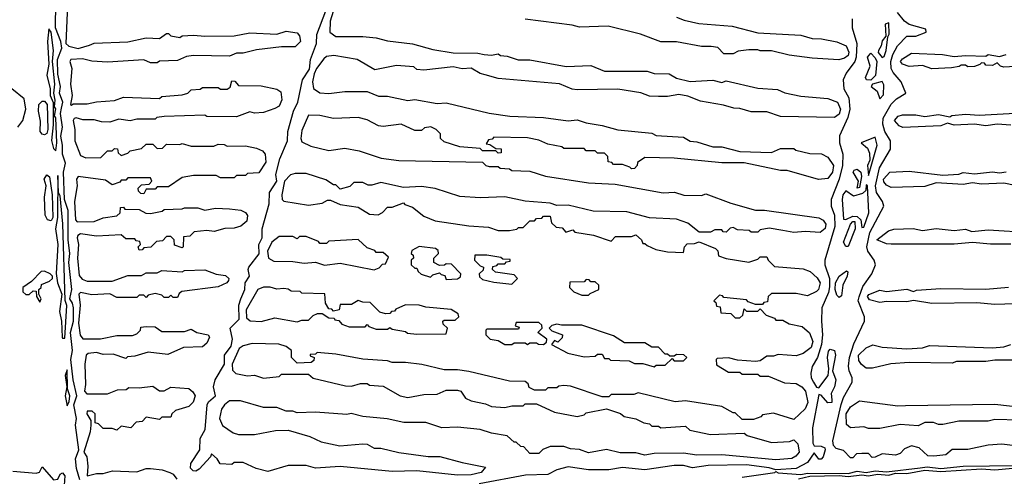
# Model space of a CAD drawing. Extents: x 2737310 to 2869991, y 870230 to 1012730.
# Tile 282 of 479: x 2766865 to 2771227, y 959478 to 961501. Entities that reach past the tile are written whole.
import ezdxf

# ---------------------------------------------------------------- set-up
doc = ezdxf.new("R2010")
doc.units = 0

msp = doc.modelspace()

# ---------------------------------------------------------------- linework, layer by layer
at = {"layer": '0CON02XD'}
for points in [[(2768865, 959484.2), (2768805, 959483.1), (2768625, 959502.5), (2768515, 959499.4), (2768285, 959521.2), (2768175, 959513.8), (2768135, 959526.2), (2768055, 959526.7), (2767965, 959500), (2767913, 959513), (2767855, 959540), (2767815, 959540), (2767805, 959530), (2767753, 959533), (2767740, 959555), (2767715, 959577.5), (2767710, 959565), (2767659.7, 959510.3), (2767645, 959500.8), (2767633.2, 959503.2), (2767622.5, 959515), (2767622.9, 959535), (2767664, 959595), (2767664.4, 959645), (2767687.1, 959685), (2767696.5, 959795), (2767702.2, 959807.8), (2767732, 959835), (2767724.4, 959875), (2767731.5, 959905), (2767772.5, 959975), (2767773.1, 960015), (2767802, 960055), (2767808, 960085), (2767798.2, 960135), (2767838, 960175), (2767835.8, 960235.8), (2767845.6, 960265), (2767862.5, 960305), (2767864.3, 960335), (2767882.9, 960365), (2767877.5, 960395), (2767881.1, 960405), (2767926, 960464), (2767924.4, 960505), (2767940, 960535), (2767939.4, 960575), (2767970, 960685), (2767972.2, 960735), (2768004, 960785), (2767999.4, 960815), (2768018.1, 960885), (2768051.4, 960965), (2768052.9, 961005), (2768078.9, 961095), (2768097.5, 961135), (2768117.8, 961235), (2768148.8, 961281.2), (2768153.1, 961325), (2768180, 961395), (2768181.9, 961435), (2768249.2, 961615)], [(2767132.1, 959462.1), (2767116.8, 959513.2), (2767113.3, 959555), (2767127.5, 959595), (2767113.3, 959705), (2767117.1, 959735), (2767104.5, 959795), (2767118.8, 959835), (2767101.8, 959905), (2767092.1, 959995), (2767099.2, 960035), (2767091.1, 960115), (2767103.8, 960165), (2767104, 960225), (2767100, 960245), (2767087.1, 960265), (2767096.2, 960305), (2767083.6, 960425), (2767088, 960465), (2767080, 960525), (2767080, 960655), (2767063.8, 960705), (2767059.5, 960825), (2767068, 960865), (2767054.6, 960904.6), (2767055.6, 960945.6), (2767047.3, 960985), (2767054.4, 961025), (2767046.9, 961085), (2767050.5, 961109.5), (2767056.7, 961135), (2767042.2, 961175), (2767045.7, 961205), (2767035, 961260), (2767033.6, 961325), (2767052.5, 961375), (2767047.5, 961405), (2767024.5, 961465), (2767025.8, 961575)], [(2767077.5, 961565), (2767070, 961395), (2767083, 961383), (2767125, 961373.3), (2767175, 961387.5), (2767195, 961397.5), (2767345, 961403.3), (2767425, 961420), (2767485, 961417.5), (2767515, 961440), (2767525, 961440), (2767535, 961430), (2767575, 961422.5), (2767585, 961430), (2767635, 961432.5), (2767685, 961427.5), (2767815, 961430), (2767885, 961442.5), (2768005, 961437.5), (2768045, 961450), (2768095, 961442.5), (2768105, 961430), (2768108.8, 961405), (2768085, 961380), (2768025, 961380), (2767915, 961366.7), (2767855, 961352.5), (2767825, 961352.5), (2767795, 961340), (2767635, 961342.5), (2767605, 961337.5), (2767565, 961320), (2767485, 961317.5), (2767475, 961310), (2767445, 961310), (2767415, 961322.5), (2767255, 961312.5), (2767185, 961317.5), (2767143, 961327), (2767092.5, 961325), (2767087.5, 961315), (2767096.7, 961285), (2767090, 961215), (2767097.5, 961165), (2767090, 961125), (2767095, 961122.5), (2767102.5, 961127.5), (2767165, 961127.5), (2767205, 961137.5), (2767285, 961142.5), (2767325, 961157.5), (2767485, 961152.5), (2767495, 961160), (2767585, 961167.5), (2767610, 961175), (2767625, 961190), (2767665, 961192.5), (2767675, 961200), (2767745, 961200), (2767755, 961192.5), (2767785, 961192.5), (2767798.3, 961201.7), (2767805, 961230), (2767818.3, 961228.3), (2767835, 961210), (2767935, 961207.5), (2768005, 961192.5), (2768021.7, 961181.7), (2768026.4, 961146.4), (2768015, 961117.5), (2767995, 961107.5), (2767945, 961090), (2767905, 961087.5), (2767885, 961092.5), (2767825, 961070), (2767695, 961072.5), (2767685, 961077.5), (2767505, 961072.5), (2767473, 961067), (2767465, 961060), (2767385, 961060), (2767355, 961052.5), (2767305, 961060), (2767265, 961047.5), (2767228.3, 961048.3), (2767195, 961057.5), (2767145, 961057.5), (2767115, 961066.2), (2767107, 961063), (2767102.5, 961055), (2767110, 961015), (2767110, 960965), (2767135, 960900), (2767158.3, 960888.3), (2767225, 960890), (2767255, 960920), (2767275, 960920), (2767285, 960930), (2767298.3, 960928.3), (2767301.7, 960911.7), (2767315, 960900), (2767345, 960910), (2767355, 960920), (2767405, 960930), (2767425, 960950), (2767455, 960950), (2767475, 960930), (2767498.3, 960931.7), (2767515, 960950), (2767575, 960947.5), (2767585, 960952.5), (2767625, 960940), (2767725, 960940), (2767745, 960950), (2767771.7, 960948.3), (2767785, 960940), (2767865, 960942.5), (2767915, 960932.5), (2767940.7, 960920.7), (2767953.3, 960905), (2767955, 960870), (2767925, 960822.5), (2767875, 960820), (2767865, 960810), (2767825, 960810), (2767815, 960800), (2767755, 960800), (2767735, 960810), (2767635, 960810), (2767585, 960802.5), (2767525, 960760), (2767475, 960760), (2767465, 960750), (2767425, 960750), (2767415, 960730), (2767401.7, 960731.7), (2767391.7, 960741.7), (2767390, 960755), (2767405, 960770), (2767438.3, 960771.7), (2767450, 960785), (2767445, 960800), (2767345, 960800), (2767335, 960790), (2767315, 960790), (2767308.3, 960781.7), (2767275, 960770), (2767245, 960790), (2767124.1, 960805.9), (2767117.5, 960795), (2767120, 960765), (2767108.8, 960695), (2767112.5, 960615), (2767120, 960605), (2767195, 960607.5), (2767235, 960622.5), (2767295, 960632.5), (2767310, 960645), (2767311.7, 960668.3), (2767325, 960670), (2767331.7, 960661.7), (2767395, 960660), (2767423.6, 960643.6), (2767445, 960642.5), (2767497, 960653), (2767505, 960660), (2767585, 960662.5), (2767595, 960667.5), (2767655, 960667.5), (2767685, 960657.5), (2767733.3, 960666.7), (2767795, 960663.3), (2767845, 960656.7), (2767865, 960646.7), (2767873.8, 960633.8), (2767871.2, 960608.8), (2767845, 960586.7), (2767815, 960577.5), (2767773.6, 960576.4), (2767727.5, 960562.5), (2767695, 960567.5), (2767638.3, 960561.7), (2767618.3, 960541.7), (2767591.7, 960538.3), (2767590, 960495), (2767585, 960490), (2767551.7, 960501.7), (2767550, 960525), (2767535, 960540), (2767515, 960540), (2767498.3, 960521.7), (2767471.7, 960518.3), (2767447, 960493), (2767415, 960490), (2767408.3, 960481.7), (2767395, 960480), (2767390, 960495), (2767400, 960505), (2767398.3, 960518.3), (2767381.7, 960521.7), (2767375, 960530), (2767335, 960530), (2767315, 960547.5), (2767205, 960542.5), (2767135, 960552.5), (2767122.5, 960545), (2767120, 960535), (2767126.2, 960505), (2767121.2, 960445), (2767128.3, 960368.3), (2767141.7, 960351.7), (2767165, 960342.5), (2767275, 960343.3), (2767345, 960367.5), (2767405, 960367.5), (2767425, 960380), (2767475, 960380), (2767495, 960390), (2767585, 960383.3), (2767595, 960390), (2767685, 960392.5), (2767735, 960373.3), (2767777.7, 960367.7), (2767791.2, 960355), (2767790, 960345), (2767782.5, 960335), (2767745, 960317.5), (2767583, 960297), (2767571.7, 960288.3), (2767565, 960270), (2767545, 960270), (2767535, 960280), (2767525, 960270), (2767505, 960270), (2767495, 960280), (2767465, 960287.5), (2767435, 960280), (2767425, 960270), (2767415, 960280), (2767395, 960280), (2767385, 960270), (2767295, 960270), (2767265, 960286.7), (2767185, 960282.5), (2767135, 960292.5), (2767127.5, 960285), (2767133, 960237), (2767126.4, 960156.4), (2767133.8, 960103.8), (2767145, 960087.5), (2767223, 960087), (2767295, 960102.5), (2767365, 960102.5), (2767385, 960110), (2767400, 960125), (2767401.7, 960138.3), (2767425, 960142.5), (2767465, 960140), (2767495, 960120), (2767595, 960120), (2767625, 960130), (2767650, 960115), (2767700, 960105), (2767706.7, 960095), (2767695, 960067.5), (2767675, 960052.5), (2767591.7, 960048.3), (2767521.7, 960018.3), (2767435, 960027.5), (2767375, 960010), (2767343, 960007), (2767335, 960000), (2767279.3, 960019.3), (2767235, 960017.5), (2767205, 960026.7), (2767168.3, 960021.7), (2767160, 960015), (2767153.8, 959975), (2767157.5, 959885), (2767152.5, 959855), (2767163, 959843), (2767255, 959843.3), (2767298.3, 959861.7), (2767337, 959863), (2767348.3, 959871.7), (2767395, 959870), (2767455, 959877.5), (2767485, 959857.5), (2767505, 959857.5), (2767535, 959872.5), (2767615, 959867.5), (2767633, 959853), (2767642.5, 959835), (2767633.6, 959806.4), (2767615, 959787.5), (2767555, 959770), (2767540, 959755), (2767535, 959740), (2767495, 959740), (2767485, 959730), (2767425, 959740), (2767408.3, 959721.7), (2767381.7, 959718.3), (2767357, 959693), (2767315, 959700), (2767295, 959682.5), (2767275, 959690), (2767235, 959690), (2767215, 959710), (2767200, 959715), (2767200, 959755), (2767187, 959767), (2767163.9, 959766.1), (2767162.5, 959755), (2767180, 959725), (2767180, 959705), (2767177.5, 959675), (2767150, 959585), (2767162.5, 959565), (2767167, 959523), (2767165, 959480), (2767205, 959490), (2767235, 959490), (2767277, 959503), (2767385, 959497.5), (2767425, 959512.5), (2767445, 959513.3), (2767496.4, 959506.4), (2767530, 959495), (2767545, 959487.5), (2767561.2, 959465)], [(2768253.4, 961536.6), (2768240.8, 961495), (2768238.8, 961445), (2768265, 961426.7), (2768385, 961426.2), (2768445, 961420), (2768495, 961406.7), (2768605, 961393.3), (2768695, 961368.8), (2768785, 961353.8), (2768895, 961353.3), (2768923.3, 961346.7)], [(2770555, 959560), (2770545, 959560), (2770515, 959592.5), (2770481.2, 959601.2), (2770470, 959615), (2770466.7, 959635), (2770504.2, 959795.8), (2770515, 959827.5), (2770553.3, 959895), (2770553.3, 959915), (2770538.8, 959945), (2770536.1, 959966.1), (2770540.8, 960005), (2770560, 960065), (2770607.5, 960165), (2770606.7, 960185), (2770580, 960255), (2770583.9, 960273.9), (2770600.3, 960319.7), (2770640, 960375), (2770656.7, 960415), (2770650, 960435), (2770622, 960475), (2770618, 960495), (2770631.3, 960558.7), (2770692.5, 960675), (2770687.5, 960695), (2770661.2, 960735), (2770655.8, 960765), (2770674.2, 960845), (2770723, 960927), (2770722.5, 960965), (2770698, 961005), (2770688.3, 961038.3), (2770690.6, 961065), (2770725, 961126.7), (2770749.3, 961150.7), (2770790, 961175), (2770770, 961225), (2770735, 961266.7), (2770726, 961285), (2770724.3, 961315), (2770733.2, 961346.8), (2770754.2, 961385.8), (2770795, 961427.5), (2770835, 961427.5), (2770880, 961445), (2770878.3, 961458.3), (2770805, 961480), (2770784.1, 961494.1), (2770753, 961533)], [(2769775, 961512.5), (2769808.3, 961498.3), (2769873.6, 961483.6), (2770021.7, 961471.7), (2770135, 961443.3), (2770325, 961432.5), (2770375, 961417.5), (2770416.4, 961416.4), (2770485, 961403.3), (2770526.7, 961385), (2770537.7, 961357.7), (2770535, 961342.5), (2770519.5, 961330.5), (2770493.6, 961323.6), (2770375, 961330), (2770273.6, 961343.6), (2770195, 961362.5), (2770145, 961362.5), (2770135, 961367.5), (2770095, 961367.5), (2770048.3, 961361.7), (2770025, 961350), (2769985, 961350), (2769957, 961377), (2769928.3, 961381.7), (2769885, 961382.5), (2769775, 961402.5), (2769705, 961402.5), (2769615, 961436.7), (2769471.7, 961471.7), (2769345, 961467.5), (2769313, 961477), (2769105, 961502.5)], [(2770552.5, 961505), (2770553.3, 961465), (2770574, 961395), (2770570.8, 961335)], [(2770685, 961333.3), (2770695, 961337.5), (2770703.8, 961365), (2770710, 961425), (2770717, 961437), (2770715, 961487.5), (2770698.3, 961481.7), (2770701.7, 961428.3), (2770685, 961407.5), (2770681.2, 961385), (2770668.8, 961365), (2770668, 961355), (2770685, 961333.3)], [(2767025, 960920), (2767030, 960955), (2767025.6, 961065.6), (2767020, 961075), (2767025.6, 961105.6), (2767020, 961115), (2767022.5, 961145), (2767016, 961175), (2767021.2, 961215), (2767011.2, 961315), (2767015.8, 961365), (2767005.5, 961445.5), (2766995, 961460), (2766988.8, 961405), (2766994, 961304), (2766986.2, 961255), (2767000, 961195), (2767000, 961165), (2767013.9, 961133.9), (2767014.3, 961035), (2767006.4, 960966.4), (2767015, 960930), (2767025, 960920)], [(2768923.3, 961346.7), (2768955, 961343.3), (2768985, 961350), (2768995, 961342.5), (2769025, 961340), (2769073.6, 961323.6), (2769125, 961322.5), (2769286.4, 961293.6), (2769395, 961297.5), (2769455, 961272.5), (2769645, 961272.5), (2769675, 961262.5), (2769741.7, 961261.7), (2769775, 961242.5), (2769835, 961227.5), (2769935, 961232.5), (2769975, 961222.5), (2769995, 961230), (2770135, 961197.5), (2770221.7, 961191.7), (2770255, 961177.5), (2770325, 961162.5), (2770445, 961152.5), (2770487.5, 961135), (2770501.2, 961105), (2770495, 961082.5), (2770475, 961067.5), (2770235, 961072.5), (2770175, 961092.5), (2770105, 961092.5), (2770055, 961107.5), (2770028.3, 961108.3), (2769983, 961123), (2769880.7, 961140.7), (2769825, 961162.5), (2769785, 961170), (2769735, 961160), (2769695, 961160), (2769655, 961162.5), (2769616.4, 961176.4), (2769515, 961192.5), (2769335, 961190), (2769313, 961193), (2769256.1, 961216.1), (2768985, 961240), (2768927, 961257), (2768905, 961262.5), (2768865, 961286.7), (2768825, 961282.5), (2768785, 961292.5), (2768655, 961277.5), (2768625, 961280), (2768611.7, 961291.7), (2768535, 961297.5), (2768438.3, 961278.3), (2768360, 961325), (2768257, 961343), (2768225, 961337.5), (2768212.3, 961327.7), (2768180, 961285), (2768169.5, 961260.5), (2768162.5, 961225), (2768166.1, 961196.1), (2768195, 961176.7), (2768235, 961173.8), (2768305, 961182.5), (2768405, 961182.5), (2768455, 961162.5), (2768495, 961162.5), (2768585, 961143.3), (2768615, 961147.5), (2768715, 961130), (2768755, 961132.5), (2768945, 961087.5), (2769037, 961073), (2769185, 961067.5), (2769295, 961053.3), (2769335, 961057.5), (2769375, 961043.3), (2769445, 961032.5), (2769515, 961013.3), (2769665, 960997.5), (2769685, 960987.5), (2769805, 960980), (2769835, 960963.3), (2769865, 960960), (2769935, 960937.5), (2769975, 960937.5), (2770055, 960917.5), (2770195, 960912.5), (2770235, 960930), (2770295, 960930), (2770303, 960923), (2770365, 960907.5), (2770417, 960907), (2770445, 960892.5), (2770470, 960855), (2770466.2, 960825), (2770445, 960797.5), (2770403.6, 960793.6), (2770265, 960832.5), (2770235, 960832.5), (2770075, 960867.5), (2769975, 960867.5), (2769765, 960887.5), (2769635, 960890), (2769601.7, 960868.3), (2769600, 960855), (2769588.3, 960841.7), (2769575, 960840), (2769568.3, 960848.3), (2769535, 960860), (2769495, 960860), (2769488.3, 960868.3), (2769471.7, 960871.7), (2769470, 960895), (2769455, 960910), (2769425, 960910), (2769415, 960920), (2769375, 960920), (2769365, 960930), (2769275, 960930), (2769267, 960937), (2769205, 960950), (2769165, 960967.5), (2769115, 960977.5), (2768965, 960980), (2768958.3, 960971.7), (2768941.7, 960968.3), (2768931.7, 960951.7), (2768948.3, 960948.3), (2768975, 960930), (2768998.3, 960928.3), (2768998.3, 960911.7), (2768985, 960910), (2768975, 960920), (2768915, 960920), (2768905, 960930), (2768815, 960937.5), (2768745, 960960), (2768730, 960975), (2768730, 960995), (2768710, 961015), (2768686.4, 961026.4), (2768658.3, 961021.7), (2768645, 961010), (2768615, 961010), (2768555, 961037.5), (2768475, 961027.5), (2768455, 961030), (2768405, 961057.5), (2768365, 961067.5), (2768255, 961062.5), (2768195, 961076.7), (2768145, 961077.5), (2768115, 961010), (2768110, 960975), (2768115, 960960), (2768155, 960940), (2768235, 960921.2), (2768305, 960932.5), (2768369.3, 960919.3), (2768467, 960887), (2768545, 960877.5), (2768915, 960870), (2768930, 960855), (2768945, 960850), (2768985, 960850), (2768993, 960843), (2769035, 960840), (2769045, 960832.5), (2769125, 960830), (2769195, 960807.5), (2769385, 960777.5), (2769503, 960773), (2769715, 960733.3), (2769766.4, 960736.4), (2769807, 960723), (2769885, 960722.5), (2769905, 960730), (2770015, 960687.5), (2770125, 960657.5), (2770165, 960656.7), (2770405, 960622.5), (2770425, 960612.5), (2770436.2, 960595), (2770433.6, 960576.4), (2770411.7, 960558.3), (2770345, 960562.5), (2770295, 960557.5), (2770245, 960567.5), (2770185, 960577.5), (2770145, 960570), (2770135, 960560), (2770105, 960560), (2770097, 960567), (2770045, 960570), (2770025, 960580), (2770013, 960577), (2769995, 960560), (2769981.7, 960561.7), (2769975, 960570), (2769945, 960570), (2769925, 960560), (2769875, 960560), (2769825, 960600), (2769775, 960617.5), (2769655, 960622.5), (2769555, 960650), (2769405, 960652.5), (2769295, 960680), (2769245, 960677.5), (2769215, 960687.5), (2769105, 960697.5), (2769015, 960716.7), (2768905, 960712.5), (2768815, 960717.5), (2768705, 960752.5), (2768645, 960762.5), (2768565, 960757.5), (2768465, 960780), (2768425, 960767.5), (2768408.3, 960768.3), (2768385, 960780), (2768345, 960780), (2768328.3, 960761.7), (2768285, 960750), (2768265, 960770), (2768255, 960770), (2768221.7, 960791.7), (2768135, 960820), (2768085, 960820), (2768065, 960813.3), (2768038.8, 960785), (2768026.2, 960725), (2768027.5, 960705), (2768035, 960697.5), (2768145, 960678.8), (2768205, 960687.5), (2768228.3, 960701.7), (2768241.7, 960701.7), (2768285, 960682.5), (2768365, 960670), (2768415, 960640), (2768453, 960637), (2768473, 960647), (2768495, 960670), (2768515, 960670), (2768565, 960690), (2768571.7, 960681.7), (2768605, 960670), (2768655, 960630), (2768705, 960610), (2768855, 960587.5), (2768941.7, 960581.7), (2768985, 960567.5), (2769035, 960567.5), (2769067, 960573), (2769075, 960580), (2769095, 960580), (2769125, 960610), (2769145, 960610), (2769155, 960620), (2769178.3, 960621.7), (2769185, 960630), (2769215, 960630), (2769221.7, 960601.7), (2769241.7, 960581.7), (2769268.3, 960578.3), (2769285, 960560), (2769315, 960570), (2769325, 960560), (2769407, 960547), (2769485, 960520), (2769505, 960540), (2769575, 960540), (2769595, 960547.5), (2769620, 960525), (2769625, 960510), (2769635, 960510), (2769645, 960500), (2769683.6, 960483.6), (2769735, 960472.5), (2769805, 960470), (2769810, 960495), (2769821.7, 960508.3), (2769855, 960510), (2769875, 960517.5), (2769947, 960487), (2769957, 960477), (2769960, 960455), (2769995, 960442.5), (2770095, 960427.5), (2770135, 960440), (2770145, 960450), (2770175, 960450), (2770180, 960435), (2770208.3, 960408.3), (2770335, 960397.5), (2770366.1, 960386.1), (2770397.7, 960357.7), (2770411.2, 960335), (2770403.6, 960306.4), (2770395, 960297.5), (2770355, 960277.5), (2770305, 960287.5), (2770195, 960287.5), (2770180, 960275), (2770178.3, 960251.7), (2770161.7, 960248.3), (2770155, 960240), (2770125, 960240), (2770091.7, 960251.7), (2770085, 960260), (2769985, 960270), (2769978.3, 960278.3), (2769965, 960280), (2769940, 960255), (2769948.3, 960248.3), (2769951.7, 960231.7), (2769968.3, 960228.3), (2769971.7, 960201.7), (2770015, 960200), (2770035, 960180), (2770055, 960180), (2770068.3, 960191.7), (2770075, 960220), (2770085, 960210), (2770135, 960210), (2770145, 960220), (2770171.7, 960191.7), (2770208.3, 960178.3), (2770215, 960170), (2770245, 960170), (2770273, 960153), (2770331.7, 960141.7), (2770363.6, 960113.6), (2770378, 960075), (2770370.5, 960049.5), (2770335, 960022.5), (2770305, 960012.5), (2770225, 960017.5), (2770205, 960010), (2770175, 960010), (2770145, 959990), (2770125, 959987.5), (2770045, 959992.5), (2770005, 960002.5), (2769955, 960000), (2769950, 959995), (2769951.7, 959971.7), (2770005, 959940), (2770055, 959940), (2770065, 959930), (2770135, 959930), (2770145, 959922.5), (2770181.7, 959921.7), (2770253, 959893), (2770305, 959890), (2770330, 959875), (2770346.7, 959855), (2770356.2, 959805), (2770345, 959777.5), (2770295, 959730), (2770205, 959757.5), (2770155, 959750), (2770148.3, 959741.7), (2770115, 959730), (2770065, 959730), (2770035, 959760), (2770025, 959760), (2769975, 959787.5), (2769815, 959812.5), (2769768.3, 959808.3), (2769605, 959847.5), (2769585, 959840), (2769485, 959840), (2769475, 959830), (2769445, 959830), (2769305, 959877.5), (2769275, 959880), (2769253, 959877), (2769245, 959870), (2769205, 959870), (2769195, 959860), (2769145, 959860), (2769121.7, 959871.7), (2769118.3, 959888.3), (2769105, 959897.5), (2769035, 959900), (2768855, 959942.5), (2768805, 959950), (2768745, 959950), (2768647, 959973), (2768575, 959982.5), (2768515, 959982.5), (2768495, 959990), (2768385, 959997.5), (2768265, 960020), (2768183.3, 960026.7), (2768175, 960020), (2768151.7, 960018.3), (2768151.7, 960011.7), (2768170, 960005), (2768168.3, 959991.7), (2768157, 959983), (2768095, 959980), (2768070, 960005), (2768070, 960035), (2768045, 960053.3), (2768013, 960063), (2767895, 960066.7), (2767855, 960056.7), (2767837.5, 960045), (2767806.7, 959975), (2767808.3, 959948.3), (2767823, 959933), (2767875, 959923.3), (2767905, 959926.7), (2767945, 959913.3), (2768015, 959920), (2768025, 959930), (2768145, 959930), (2768165, 959912.5), (2768308.3, 959878.3), (2768335, 959877.5), (2768375, 959890), (2768405, 959890), (2768415, 959882.5), (2768475, 959877.5), (2768550, 959835), (2768585, 959827.5), (2768655, 959840), (2768715, 959842.5), (2768755, 959860), (2768805, 959860), (2768820, 959855), (2768840, 959825), (2768865, 959812.5), (2768929.3, 959799.3), (2768955, 959787.5), (2769015, 959783.3), (2769045, 959790), (2769095, 959790), (2769105, 959800), (2769155, 959800), (2769235, 959762.5), (2769335, 959742.5), (2769365, 959750), (2769375, 959760), (2769465, 959777.5), (2769527, 959757), (2769543, 959743), (2769595, 959732.5), (2769630, 959715)], [(2770635, 961233.5), (2770616.7, 961235), (2770611.4, 961245), (2770632.5, 961295), (2770620.6, 961335), (2770635, 961352), (2770655, 961332.5), (2770662.2, 961315), (2770656.8, 961253.2), (2770635, 961233.5)], [(2771275, 961293.3), (2771225, 961290), (2771210, 961295), (2771195, 961310), (2771175, 961297.5), (2771145, 961300), (2771138.3, 961308.3), (2771125, 961310), (2771118.3, 961301.7), (2771095, 961293.3), (2771065, 961292.5), (2771055, 961300), (2771035, 961300), (2771027, 961293), (2770993, 961287), (2770905, 961283.3), (2770865, 961297.5), (2770805, 961293.3), (2770775, 961303.3), (2770767.5, 961315), (2770775, 961327.5), (2770815, 961352.5), (2770953, 961347), (2771005, 961337.5), (2771055, 961342.5), (2771145, 961340), (2771155, 961346.7), (2771205, 961337.5), (2771235, 961346.7)], [(2770570.8, 961335), (2770564, 961315), (2770526.4, 961263.6), (2770513.3, 961235), (2770516.2, 961195), (2770538, 961155), (2770542.5, 961105), (2770533, 961067), (2770497, 960987), (2770496.7, 960955), (2770511.2, 960905), (2770510, 960855), (2770495.6, 960794.4), (2770460, 960705), (2770460, 960675), (2770473.8, 960635), (2770475.8, 960585), (2770431.2, 960435), (2770431.2, 960415), (2770452, 960355), (2770452.3, 960317.7), (2770447.5, 960292.5), (2770418.8, 960225), (2770416.2, 960165), (2770422, 960105), (2770417.3, 960062.7), (2770398.8, 960005), (2770376, 959965), (2770370, 959935), (2770371.2, 959915), (2770381.2, 959895), (2770395, 959872.5), (2770405, 959870), (2770446, 959925), (2770450, 959955), (2770442.9, 960005), (2770447.5, 960032.5), (2770455, 960041.2), (2770475, 960036), (2770478.6, 960015), (2770466, 959945), (2770481.1, 959905), (2770474.4, 959875), (2770459.2, 959845), (2770463, 959817), (2770462.5, 959805), (2770445, 959803.8), (2770415, 959837.5), (2770405, 959840), (2770376.4, 959693.6), (2770378, 959625), (2770385, 959612.5), (2770415, 959612), (2770431.2, 959605), (2770433.8, 959595), (2770423.8, 959565), (2770415, 959553.8), (2770405, 959553.8), (2770385, 959582.5), (2770355, 959540), (2770305, 959513.3), (2770215, 959506.7), (2770185, 959516.2), (2770085, 959528.8), (2769915, 959526.2), (2769845, 959516.2), (2769805, 959526.2), (2769765, 959526.2), (2769635, 959506.7), (2769535, 959516.7), (2769475, 959506.7), (2769385, 959506.7), (2769295, 959520), (2769245, 959506.7), (2769205, 959486.7), (2769106.4, 959483.6), (2768900, 959445)], [(2770675, 961150), (2770691.7, 961168.3), (2770693, 961213), (2770685, 961227.5), (2770643.3, 961215), (2770637.5, 961205), (2770663.3, 961185), (2770675, 961150)], [(2766857.5, 961025), (2766880, 961055), (2766892.5, 961105), (2766885, 961150), (2766830, 961195)], [(2766975, 960991.2), (2766965, 960993.3), (2766956.7, 961005), (2766958.3, 961051.7), (2766948.8, 961095), (2766950, 961125), (2766965, 961140), (2766975, 961140), (2766986.9, 961125), (2766989.4, 961015), (2766985, 960996.7), (2766975, 960991.2)], [(2771255, 961033.8), (2771195, 961037.5), (2771145, 961031.2), (2771095, 961037.5), (2771005, 961033.8), (2770975, 961042.5), (2770945, 961031.2), (2770777, 961023), (2770760.7, 961030.7), (2770740, 961055), (2770757, 961073), (2770775, 961080), (2770835, 961080), (2770875, 961072.5), (2770935, 961081.2), (2770985, 961070), (2770993.6, 961076.4), (2771055, 961082.5), (2771115, 961077.5), (2771275, 961086.2)], [(2770625, 960810), (2770663.3, 960945), (2770655, 960980), (2770592.5, 960955), (2770621.2, 960931.2), (2770630, 960910), (2770631.2, 960878.8), (2770620, 960855), (2770625, 960810)], [(2770575, 960754), (2770581.2, 960785), (2770557.5, 960825), (2770562, 960835), (2770575, 960838.6), (2770591.4, 960825), (2770594, 960806), (2770585, 960757.5), (2770575, 960754)], [(2770725, 960757.5), (2770705, 960767.5), (2770692.3, 960782.3), (2770691.2, 960795), (2770720, 960825), (2770805, 960830), (2770955, 960812.5), (2771025, 960816.7), (2771045, 960823.3), (2771095, 960817.5), (2771175, 960826.7), (2771205, 960822.5), (2771235, 960826.7)], [(2767005, 960610), (2766988.8, 960615), (2766978, 960635), (2766976, 960715), (2766983.3, 960765), (2766974, 960795), (2766985, 960813.3), (2766998, 960805), (2767009.4, 960725), (2767011.9, 960625), (2767005, 960610)], [(2767065, 960090), (2767073.8, 960235), (2767066.9, 960256.9), (2767056.6, 960596.6), (2767045, 960720), (2767037.5, 960735), (2767035, 960810), (2767032.2, 960625), (2767024, 960575), (2767034.4, 960505), (2767027, 960377), (2767032.5, 960335), (2767051.4, 960285), (2767041.7, 960208.3), (2767051.2, 960165), (2767054, 960095), (2767055, 960090), (2767065, 960090)], [(2771275, 960766.2), (2771225, 960776.7), (2771125, 960772), (2771085, 960777.5), (2771045, 960771.2), (2770925, 960777.5), (2770875, 960762.5), (2770725, 960757.5)], [(2770595, 960580), (2770605, 960582.5), (2770626.2, 960645), (2770620, 960765), (2770615, 960770), (2770613.3, 960745), (2770598.3, 960731.7), (2770559.3, 960719.3), (2770525, 960742.5), (2770511.2, 960725), (2770508.8, 960705), (2770515, 960617.5), (2770525, 960616.2), (2770555, 960630.6), (2770575, 960629.2), (2770590.8, 960615), (2770595, 960580)], [(2770535, 960496.2), (2770525, 960496.2), (2770514.3, 960515.7), (2770546, 960595), (2770555, 960607.1), (2770565, 960607.5), (2770566.7, 960575), (2770535, 960496.2)], [(2771003.9, 960506.1), (2770725, 960506.2), (2770705, 960507.5), (2770662.5, 960525), (2770713.9, 960566.1), (2770737, 960573), (2770823.6, 960576.4), (2770865, 960567.5), (2770925, 960576.2), (2771005, 960566.7), (2771055, 960572.5), (2771083.3, 960563.3), (2771155, 960570), (2771345, 960557.5)], [(2768435, 960392.5), (2768458.3, 960401.7), (2768471.7, 960418.3), (2768485, 960420), (2768498.3, 960448.3), (2768475, 960470), (2768445, 960470), (2768438.3, 960478.3), (2768405, 960490), (2768365, 960527.5), (2768235, 960520), (2768225, 960510), (2768195, 960510), (2768188.3, 960518.3), (2768135, 960540), (2768105, 960540), (2768095, 960530), (2768075, 960540), (2768015, 960540), (2767982.5, 960515), (2767963.3, 960475), (2767967.5, 960445), (2767990.7, 960430.7), (2768075, 960430), (2768125, 960422.5), (2768175, 960427.5), (2768215, 960413.3), (2768285, 960422.5), (2768435, 960392.5)], [(2771255, 960506.7), (2771165, 960506.2), (2771085, 960513.8), (2771003.9, 960506.1)], [(2768755, 960350), (2768805, 960352.5), (2768818.3, 960361.7), (2768820, 960375), (2768778.3, 960418.3), (2768755, 960420), (2768747, 960413), (2768725, 960412.5), (2768700, 960425), (2768700, 960445), (2768720, 960465), (2768718.3, 960478.3), (2768707, 960487), (2768635, 960496.7), (2768601.7, 960478.3), (2768600, 960465), (2768608.3, 960458.3), (2768610, 960445), (2768600, 960435), (2768600, 960415), (2768615, 960400), (2768625, 960400), (2768630, 960385), (2768643, 960373), (2768685, 960360), (2768695, 960370), (2768725, 960380), (2768731.7, 960371.7), (2768748.3, 960368.3), (2768755, 960350)], [(2769045, 960330), (2769070, 960355), (2769055, 960370), (2768973, 960383), (2768960, 960395), (2768961.7, 960408.3), (2768978.3, 960411.7), (2768985, 960420), (2769015, 960420), (2769021.7, 960428.3), (2769038.3, 960431.7), (2769038.3, 960438.3), (2769005, 960440), (2768997, 960447), (2768935, 960457.5), (2768881.7, 960458.3), (2768880, 960435), (2768905, 960410), (2768920, 960405), (2768918.3, 960391.7), (2768900, 960375), (2768901.7, 960361.7), (2768915, 960350), (2768965, 960337.5), (2769045, 960330)], [(2766955, 960250), (2766960, 960265), (2766950, 960285), (2766950, 960305), (2766960, 960315), (2766961.7, 960328.3), (2766997, 960343), (2767010, 960355), (2767010, 960365), (2767000, 960375), (2766975, 960387.5), (2766960, 960385), (2766918.3, 960341.7), (2766880, 960315), (2766880, 960295), (2766893, 960283), (2766907, 960283), (2766925, 960300), (2766938.3, 960298.3), (2766940, 960275), (2766955, 960250)], [(2770495, 960270), (2770485, 960280), (2770478, 960305), (2770478.8, 960335), (2770494.5, 960365.5), (2770528, 960388), (2770533.3, 960383.3), (2770530, 960365), (2770511.4, 960325), (2770505, 960277.5), (2770495, 960270)], [(2769385, 960280), (2769391.7, 960288.3), (2769430, 960305), (2769430, 960325), (2769415, 960340), (2769395, 960340), (2769388.3, 960348.3), (2769375, 960350), (2769365, 960340), (2769301.7, 960338.3), (2769300, 960315), (2769320, 960295), (2769355, 960280), (2769385, 960280)], [(2768625, 960107.5), (2768755, 960110), (2768760, 960135), (2768741.7, 960151.7), (2768740, 960165), (2768745, 960170), (2768795, 960170), (2768810, 960185), (2768808.3, 960198.3), (2768776.4, 960216.4), (2768665, 960227.5), (2768635, 960236.7), (2768575, 960237.5), (2768531.7, 960218.3), (2768525, 960210), (2768511.7, 960208.3), (2768505, 960200), (2768485, 960197.5), (2768460, 960205), (2768418.3, 960248.3), (2768385, 960250), (2768365, 960257.5), (2768335, 960240), (2768285, 960240), (2768280, 960215), (2768255, 960210), (2768248.3, 960218.3), (2768235, 960220), (2768220, 960245), (2768217, 960287), (2768115, 960290), (2768107, 960297), (2768068.3, 960298.3), (2768055, 960307.5), (2768035, 960310), (2768005, 960307.5), (2767975, 960316.7), (2767945, 960316.7), (2767920, 960305), (2767868.8, 960215), (2767870, 960180), (2767887, 960167), (2767935, 960163.8), (2767995, 960180), (2768095, 960162.5), (2768115, 960170), (2768145, 960170), (2768165, 960190), (2768185, 960200), (2768205, 960200), (2768235, 960180), (2768258.3, 960178.3), (2768261.7, 960171.7), (2768278.3, 960168.3), (2768291.7, 960151.7), (2768325, 960140), (2768395, 960140), (2768405, 960150), (2768411.7, 960141.7), (2768445, 960130), (2768495, 960130), (2768505, 960137.5), (2768515, 960130), (2768575, 960120), (2768583, 960113), (2768625, 960107.5)], [(2771405, 960246.7), (2771185, 960240), (2771105, 960246.7), (2770905, 960243.3), (2770825, 960257.5), (2770795, 960251.2), (2770705, 960252.5), (2770675, 960247.5), (2770629.3, 960259.3), (2770620, 960275), (2770626.7, 960283.3), (2770675, 960302.5), (2770705, 960297.5), (2770795, 960306.7), (2770825, 960297.5), (2770837, 960303), (2770945, 960310), (2771145, 960306.7), (2771245, 960316.7)], [(2769185, 960062.5), (2769198.3, 960071.7), (2769200, 960085), (2769160, 960115), (2769180, 960135), (2769178.3, 960148.3), (2769165, 960160), (2769065, 960160), (2769060, 960145), (2769078.3, 960138.3), (2769075, 960130), (2768935, 960130), (2768930, 960125), (2768930, 960105), (2768950, 960085), (2768985, 960080), (2769015, 960062.5), (2769045, 960062.5), (2769055, 960070), (2769105, 960070), (2769115, 960062.5), (2769125, 960070), (2769155, 960070), (2769163, 960063), (2769185, 960062.5)], [(2769675, 959962.5), (2769685, 959970), (2769725, 959970), (2769755, 960000), (2769765, 959990), (2769805, 959990), (2769820, 960005), (2769807, 960017), (2769775, 960017.5), (2769765, 960010), (2769745, 960010), (2769735, 960020), (2769725, 960020), (2769695, 960050), (2769665, 960050), (2769635, 960070), (2769545, 960070), (2769495, 960100), (2769355, 960147.5), (2769265, 960147.5), (2769245, 960152.5), (2769223, 960147), (2769210, 960135), (2769223, 960123), (2769270, 960105), (2769268.3, 960091.7), (2769248.3, 960071.7), (2769235, 960080), (2769221.7, 960061.7), (2769293, 960023), (2769365, 960007.5), (2769415, 960010), (2769425, 960020), (2769445, 960020), (2769455, 960000), (2769475, 960000), (2769483, 959993), (2769565, 959990), (2769588.3, 959978.3), (2769625, 959977.5), (2769675, 959962.5)], [(2771495, 959993.3), (2771185, 959993.3), (2771145, 959986.7), (2771015, 959986.2), (2770995, 959980), (2770805, 959982.5), (2770723.9, 959976.1), (2770643, 959957), (2770615, 959957.5), (2770593.6, 959973.6), (2770581.7, 959991.7), (2770581.2, 960015), (2770615, 960047.5), (2770645, 960060), (2770685, 960050), (2770795, 960042.5), (2770865, 960047.5), (2770895, 960057.5), (2771175, 960047.5), (2771225, 960052.5), (2771255, 960062.5)], [(2767075, 959790), (2767085, 959810), (2767087.5, 959835), (2767077.5, 959865), (2767075, 959950), (2767067.5, 959925), (2767073.8, 959875), (2767066.7, 959835), (2767075, 959790)], [(2769630, 959715), (2769655, 959710), (2769665, 959700), (2769695, 959700), (2769705, 959692.5), (2769815, 959700), (2769833, 959683), (2769925, 959663.3), (2770075, 959670), (2770088.3, 959658.3), (2770195, 959627.5), (2770275, 959632.5), (2770295, 959640), (2770311.7, 959621.7), (2770317.5, 959585), (2770303, 959567), (2770285, 959557.5), (2770215, 959550.8), (2769975, 959574), (2769865, 959572), (2769805, 959581.2), (2769675, 959580), (2769635, 959572.5), (2769595, 959582.5), (2769525, 959582.5), (2769465, 959596.7), (2769385, 959582.5), (2769345, 959597.5), (2769305, 959600), (2769275, 959610), (2769215, 959610), (2769183, 959597), (2769165, 959580), (2769125, 959580), (2769098.3, 959608.3), (2769085, 959610), (2769065, 959630), (2769055, 959630), (2769025, 959657.5), (2768955, 959670), (2768905, 959686.2), (2768805, 959696), (2768735, 959692.5), (2768665, 959716.7), (2768567, 959717), (2768493, 959733), (2768385, 959742.5), (2768333, 959757), (2768315, 959752.5), (2768175, 959762.5), (2768095, 959760), (2768075, 959767.5), (2768045, 959767.5), (2768005, 959782.5), (2767945, 959782.5), (2767843, 959813), (2767795, 959812.5), (2767772.5, 959795), (2767760, 959775), (2767750, 959735), (2767763.6, 959703.6), (2767810.5, 959670.5), (2767835, 959663.8), (2767905, 959663.3), (2767998.3, 959681.7), (2768055, 959682.5), (2768150, 959655), (2768200.7, 959630.7), (2768283.6, 959613.6), (2768385, 959622.5), (2768405, 959620), (2768435, 959602.5), (2768465, 959602.5), (2768545, 959583.3), (2768675, 959566.7), (2768726.4, 959566.4), (2768825, 959538.8), (2768928.3, 959518.3), (2768910, 959495), (2768865, 959484.2)], [(2771293, 959727), (2771185, 959730), (2771155, 959722.5), (2771025, 959722.5), (2770955, 959707.5), (2770935, 959707.5), (2770913, 959717), (2770875, 959716.7), (2770845, 959702.5), (2770765, 959707.5), (2770675, 959690), (2770625, 959690), (2770605, 959697.5), (2770545, 959692.5), (2770528.3, 959708.3), (2770526, 959755), (2770545, 959786.7), (2770585, 959812.5), (2770755, 959790), (2770788.3, 959791.7), (2771185, 959797.5), (2771315, 959782.5)], [(2771275, 959613.3), (2771215, 959620), (2771155, 959616.7), (2771065, 959597.5), (2770995, 959597.5), (2770967, 959573), (2770915, 959567.5), (2770888.3, 959568.3), (2770850, 959605), (2770815, 959612.5), (2770785, 959600), (2770765, 959580), (2770745, 959572.5), (2770685, 959577.5), (2770655, 959562.5), (2770641.7, 959561.7), (2770625, 959580), (2770595, 959580), (2770572.5, 959577.5), (2770555, 959560)], [(2766835, 959501.2), (2766938.3, 959491.7), (2766953, 959497), (2766965, 959520), (2767015, 959462), (2767034.1, 959465.9), (2767045, 959487.5), (2767055, 959493.3), (2767065, 959480), (2767061.3, 959418.7), (2767005, 959401.8), (2766822, 959392)], [(2770065, 959474.7), (2770210, 959495), (2770215, 959500), (2770225, 959494.2), (2770325, 959486), (2770355, 959492.1), (2770535, 959491.2), (2770575, 959500.6), (2770615.4, 959494.6), (2770655, 959502.5), (2770705, 959497.8), (2770854.4, 959515.6), (2770885, 959520.6), (2770945, 959513.1), (2771045, 959523.3), (2771395, 959528.2)], [(2770315, 959466.4), (2770365, 959479.2), (2770495, 959482.5), (2770535, 959477.6), (2770595, 959485.3), (2770625, 959479.6), (2770665, 959488.2), (2770715, 959483.8), (2770745, 959492.4), (2770795, 959490.4), (2770875, 959505.3), (2770945, 959499.4), (2771125, 959511.1), (2771185, 959506.2), (2771265, 959514.7)]]:
    msp.add_lwpolyline(points, dxfattribs=at)

doc.saveas('drawing.dxf')
